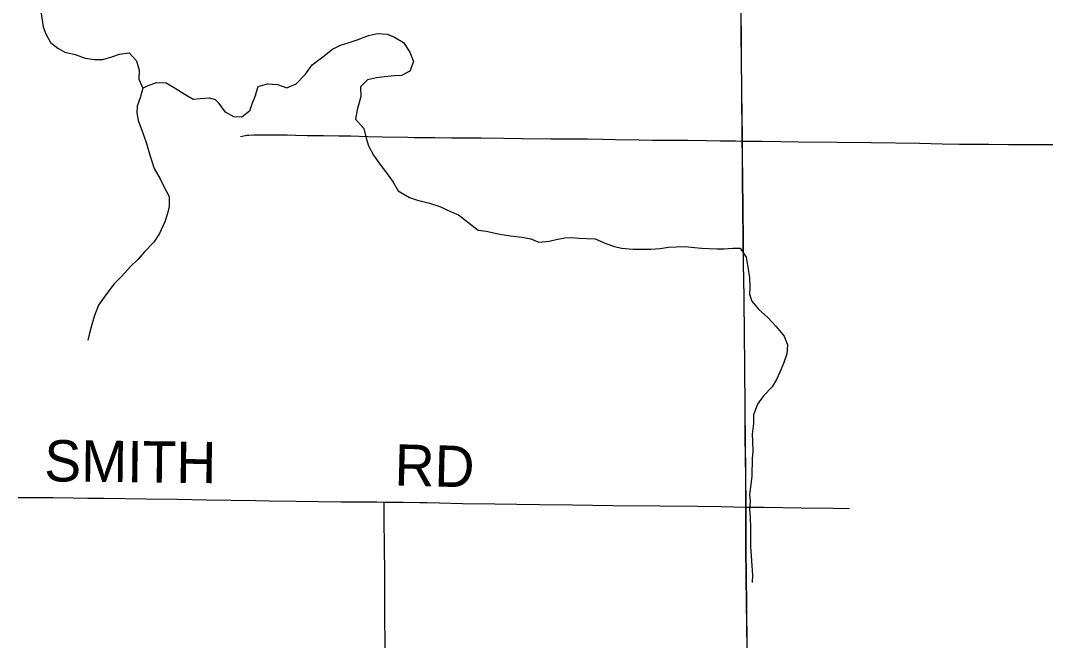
# Model space of a CAD drawing. Extents: x -87 to 2145, y -2128 to 440.
# Drawn here: x 82.91 to 120.1, y -968.8 to -946.28 of the extents above; entities that cross this region are included whole.
import ezdxf

# ---------------------------------------------------------------- set-up
doc = ezdxf.new("R2010")
doc.units = 0
for name, color, linetype in [('GM_X_County_Road', 7, 'Continuous'), ('GM_X_County_Road_Text', 7, 'Continuous'), ('GM_X_Minor_River', 7, 'Continuous'), ('GM_X_Township', 7, 'Continuous'), ('GM_X_Township_Road', 7, 'Continuous'), ('GM_X_Township_Text', 7, 'Continuous')]:
    doc.layers.add(name, color=color, linetype=linetype)

msp = doc.modelspace()

# ---------------------------------------------------------------- linework, layer by layer
at = {"layer": 'GM_X_County_Road'}
for points in [[(109.106, -950.659), (109.105, -950.531), (109.088, -948.875), (109.075, -947.612), (109.068, -946.923), (109.053, -945.086), (109.044, -943.971), (109.037, -943.561), (109.027, -942.659), (109.024, -942.15), (109.018, -941.33), (109.007, -940.511), (108.987, -939.149), (108.983, -938.444), (108.981, -938.084), (108.97, -937.33), (108.968, -937.241)], [(109.239, -963.948), (109.239, -963.783), (109.233, -962.897), (109.214, -961.405), (109.205, -960.552), (109.195, -958.699), (109.182, -957.78), (109.168, -956.321), (109.144, -955.124), (109.138, -954.254), (109.118, -952.007), (109.109, -951.204), (109.106, -950.659)], [(82.828, -963.601), (83.369, -963.605), (84.091, -963.604), (84.813, -963.614), (85.354, -963.623), (85.928, -963.63), (87.47, -963.652), (88.586, -963.669), (89.652, -963.683), (90.554, -963.697), (91.44, -963.711), (91.932, -963.719), (92.916, -963.732), (93.737, -963.745), (94.54, -963.759), (95.836, -963.765), (96.103, -963.768)], [(96.103, -963.768), (96.788, -963.777), (97.394, -963.785), (97.657, -963.786), (98.116, -963.793), (98.953, -963.815), (100.117, -963.836), (100.921, -963.85), (101.741, -963.855), (102.939, -963.869), (104.399, -963.891), (106.105, -963.91), (107.466, -963.922), (108.336, -963.931), (109.239, -963.948)], [(109.339, -977.198), (109.32, -976.314), (109.312, -974.887), (109.296, -973.279), (109.291, -972.033), (109.278, -969.113), (109.26, -967.424), (109.251, -966.539), (109.24, -965.44), (109.239, -963.948)]]:
    msp.add_lwpolyline(points, dxfattribs=at)
at = {"layer": 'GM_X_Minor_River'}
for points in [[(83.521, -944.903), (83.617, -945.155), (83.642, -945.416), (83.627, -945.746), (83.671, -946.118), (83.725, -946.509), (83.831, -946.771), (83.996, -947.085), (84.263, -947.289), (84.52, -947.433), (84.889, -947.519), (85.258, -947.655), (85.597, -947.7), (85.897, -947.694), (86.219, -947.599), (86.501, -947.503), (86.852, -947.458), (87.118, -947.753), (87.212, -948.085), (87.197, -948.415), (87.352, -948.738), (87.256, -949.088)], [(91.431, -949), (91.527, -948.681), (91.868, -948.586), (92.238, -948.611), (92.567, -948.726), (92.91, -948.581), (93.245, -948.235), (93.491, -947.898), (93.876, -947.604), (94.231, -947.328), (94.524, -947.182), (94.836, -947.077), (95.158, -946.971), (95.54, -946.827), (95.862, -946.752), (96.212, -946.777), (96.48, -946.891), (96.808, -947.077), (97.032, -947.431), (97.167, -947.773), (97.031, -948.122), (96.728, -948.278), (96.478, -948.294), (96.117, -948.329), (95.826, -948.364), (95.494, -948.44), (95.25, -948.696), (95.254, -949.047)], [(87.352, -948.738), (87.513, -948.661), (87.846, -948.535), (88.196, -948.551), (88.523, -948.736), (88.85, -948.951), (89.177, -949.137), (89.428, -949.11), (89.768, -949.085)], [(87.256, -949.088), (87.138, -949.389), (87.132, -949.64), (87.177, -949.913), (87.272, -950.167), (87.367, -950.431), (87.481, -950.745), (87.612, -951.211), (87.763, -951.657), (87.976, -952.034), (88.111, -952.309), (88.304, -952.675), (88.307, -953.038), (88.241, -953.288), (88.144, -953.589), (87.955, -954.018), (87.747, -954.337), (87.398, -954.692), (87.172, -954.95), (86.895, -955.217), (86.587, -955.563), (86.31, -955.84), (86, -956.247), (85.742, -956.624), (85.593, -956.994), (85.496, -957.325), (85.409, -957.635), (85.354, -957.886)], [(89.768, -949.085), (89.97, -949.153), (90.112, -949.295)], [(91.431, -949), (91.306, -949.318), (91.22, -949.569), (90.945, -949.795), (90.644, -949.779), (90.346, -949.612), (90.112, -949.295)], [(95.254, -949.047), (95.127, -949.524), (95.06, -949.865), (95.364, -950.203), (95.457, -950.558), (95.532, -950.831), (95.715, -951.167), (95.95, -951.494), (96.184, -951.811), (96.428, -952.148), (96.612, -952.464), (97.029, -952.714), (97.308, -952.81), (97.747, -952.919), (98.126, -953.038), (98.514, -953.216), (98.803, -953.343), (99.514, -953.901), (99.805, -953.937), (100.305, -954.038), (100.685, -954.105), (101.116, -954.154), (101.426, -954.211), (101.714, -954.327), (102.087, -954.295), (102.349, -954.229), (102.661, -954.175), (102.913, -954.16), (103.163, -954.185), (103.464, -954.201), (103.765, -954.207), (104.153, -954.386), (104.463, -954.483), (104.722, -954.549), (105.143, -954.588), (105.485, -954.584), (105.786, -954.58), (106.118, -954.557), (106.42, -954.513), (106.702, -954.498), (107.023, -954.495), (107.364, -954.522), (107.624, -954.547), (107.885, -954.562), (108.186, -954.569), (108.447, -954.574), (108.759, -954.55), (109.02, -954.545), (109.244, -954.882), (109.307, -955.236), (109.359, -955.63), (109.373, -955.953), (109.357, -956.214), (109.442, -956.468), (109.687, -956.765), (110.022, -957.064), (110.317, -957.382), (110.621, -957.741), (110.745, -958.056), (110.718, -958.388), (110.59, -958.738), (110.463, -959.048), (110.347, -959.317), (110.18, -959.586), (109.872, -959.912), (109.655, -960.21), (109.506, -960.6), (109.51, -960.912), (109.462, -961.304), (109.466, -961.556), (109.479, -961.919), (109.463, -962.191), (109.45, -962.825), (109.413, -963.136), (109.366, -963.488), (109.38, -963.75), (109.365, -964.022), (109.388, -964.335), (109.401, -964.688), (109.394, -965.03), (109.396, -965.393), (109.419, -965.726), (109.442, -966.089), (109.465, -966.422), (109.459, -966.693)]]:
    msp.add_lwpolyline(points, dxfattribs=at)
at = {"layer": 'GM_X_Township'}
msp.add_lwpolyline([(109.272, -969.099), (109.254, -967.41), (109.245, -966.524), (109.234, -965.425), (109.233, -963.934), (109.233, -963.769), (109.227, -962.883), (109.208, -961.391), (109.199, -960.538), (109.189, -958.685), (109.175, -957.766), (109.162, -956.306), (109.138, -955.109), (109.132, -954.24), (109.112, -951.993), (109.103, -951.189), (109.1, -950.645), (109.099, -950.517), (109.082, -948.86), (109.069, -947.597), (109.062, -946.909), (109.047, -945.072)], dxfattribs=at)
at = {"layer": 'GM_X_Township_Road'}
for points in [[(90.89, -950.491), (91.115, -950.452), (91.196, -950.442), (91.376, -950.433), (91.523, -950.43), (91.851, -950.432), (92.178, -950.436), (92.31, -950.436), (92.588, -950.44), (92.884, -950.447), (93.31, -950.456), (93.752, -950.462), (93.9, -950.463), (94.457, -950.466), (94.9, -950.471), (95.506, -950.492), (96.048, -950.506), (96.966, -950.521), (97.211, -950.527), (97.588, -950.532), (97.949, -950.533), (98.556, -950.538), (99.622, -950.548), (100.442, -950.558), (101.098, -950.564), (102.165, -950.576), (102.919, -950.579), (103.477, -950.584), (104.051, -950.597), (104.494, -950.608), (105.363, -950.615), (105.839, -950.622), (106.478, -950.628), (107.118, -950.632), (107.807, -950.645), (108.299, -950.651), (108.857, -950.655), (109.106, -950.659)], [(109.106, -950.659), (109.824, -950.669), (110.497, -950.677), (111.136, -950.685), (112.547, -950.703), (113.777, -950.713), (115.533, -950.741), (116.353, -950.756), (116.976, -950.769), (117.517, -950.772), (118.042, -950.772), (118.764, -950.781), (119.256, -950.781), (119.633, -950.78), (120.699, -950.787)], [(96.139, -969.405), (96.136, -968.667), (96.133, -968.208), (96.134, -967.371), (96.127, -966.453), (96.121, -965.272), (96.11, -964.518), (96.107, -964.009), (96.106, -963.944), (96.103, -963.768)], [(109.239, -963.948), (109.495, -963.95), (109.89, -963.952), (111.233, -963.978), (112.395, -963.995), (112.985, -963.997)]]:
    msp.add_lwpolyline(points, dxfattribs=at)
at = {"layer": 'GM_X_Township_Text'}
msp.add_lwpolyline([(109.272, -969.099), (109.254, -967.41), (109.245, -966.524), (109.234, -965.425), (109.233, -963.934), (109.233, -963.769), (109.227, -962.883), (109.208, -961.391), (109.199, -960.538), (109.189, -958.685), (109.175, -957.766), (109.162, -956.306), (109.138, -955.109), (109.132, -954.24), (109.112, -951.993), (109.103, -951.189), (109.1, -950.645), (109.099, -950.517), (109.082, -948.86), (109.069, -947.597), (109.062, -946.909), (109.047, -945.072)], dxfattribs=at)

# ---------------------------------------------------------------- texts
at = {"layer": 'GM_X_County_Road_Text'}
for s, rotation, p in [('SMITH', 359.3366, (83.764, -963.013)), ('RD', 358.5618, (96.468, -963.167))]:
    msp.add_text(s, height=1.5, rotation=rotation, dxfattribs=at).set_placement(p)

doc.saveas('drawing.dxf')
